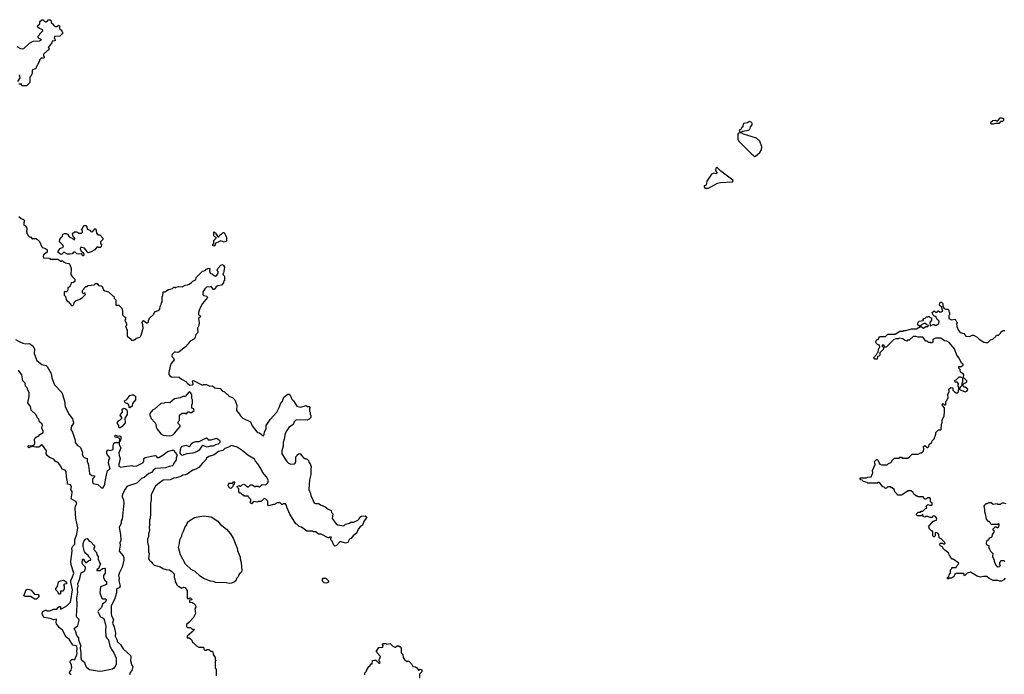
# Model space of a CAD drawing. Extents: x 1861455 to 2058065, y 200073 to 437907.
# Tile 305 of 574: x 1937215 to 1950180, y 298454 to 307070. Entities that reach past the tile are written whole.
import ezdxf

# ---------------------------------------------------------------- set-up
doc = ezdxf.new("R2010")
doc.units = 0

msp = doc.modelspace()

# ---------------------------------------------------------------- linework, layer by layer
at = {"layer": '0CON05XD'}
for points in [[(1937175, 306718), (1937225, 306691), (1937255, 306687), (1937270, 306690), (1937345, 306763), (1937375, 306780), (1937395, 306788), (1937475, 306793), (1937500, 306805), (1937490, 306815), (1937471, 306821), (1937458, 306838), (1937458, 306852), (1937480, 306875), (1937480, 306885), (1937520, 306925), (1937520, 306935), (1937474, 306954), (1937457, 306967), (1937450, 306975), (1937452, 306995), (1937478, 307015), (1937482, 307045), (1937505, 307070), (1937528, 307068), (1937535, 307050), (1937555, 307040), (1937565, 307040), (1937580, 307055), (1937585, 307070), (1937618, 307068), (1937630, 307055), (1937630, 307035), (1937660, 307005), (1937662, 306992), (1937675, 306990), (1937685, 306980), (1937705, 306980), (1937725, 307000), (1937738, 306988), (1937740, 306955), (1937768, 306928), (1937770, 306915), (1937780, 306905), (1937780, 306885), (1937764, 306876), (1937745, 306852), (1937672, 306848), (1937670, 306825), (1937677, 306817), (1937680, 306795), (1937675, 306790), (1937642, 306788), (1937640, 306765), (1937590, 306705), (1937600, 306695), (1937600, 306675), (1937570, 306655), (1937530, 306615), (1937530, 306595), (1937538, 306585), (1937535, 306570), (1937525, 306562), (1937498, 306562), (1937480, 306545), (1937470, 306515), (1937430, 306445), (1937428, 306422), (1937405, 306420), (1937380, 306405), (1937380, 306365), (1937367, 306333), (1937350, 306315), (1937350, 306305), (1937350, 306245), (1937305, 306200), (1937245, 306200), (1937235, 306230), (1937225, 306220), (1937202, 306222)], [(1937190, 306255), (1937220, 306305), (1937210, 306345)], [(1946715, 305590), (1946738, 305602), (1946806, 305614), (1946830, 305625), (1946838, 305662), (1946858, 305685), (1946860, 305705), (1946855, 305712), (1946845, 305722), (1946825, 305728), (1946797, 305713), (1946750, 305705), (1946740, 305695), (1946735, 305660), (1946720, 305645), (1946715, 305630), (1946690, 305615), (1946692, 305602), (1946705, 305590), (1946715, 305590)], [(1950013, 305693), (1950002, 305705), (1950008, 305725), (1950030, 305745), (1950065, 305748), (1950075, 305740), (1950095, 305740), (1950125, 305778), (1950145, 305778), (1950168, 305768), (1950170, 305745), (1950155, 305730), (1950132, 305728), (1950108, 305702), (1950065, 305702), (1950035, 305693), (1950013, 305693)], [(1946895, 305270), (1946905, 305272), (1946960, 305320), (1946981, 305355), (1946988, 305395), (1946960, 305470), (1946915, 305510), (1946745, 305562), (1946715, 305580), (1946682, 305578), (1946670, 305565), (1946670, 305495), (1946680, 305485), (1946680, 305475), (1946850, 305305), (1946895, 305270)], [(1946285, 304852), (1946405, 304917), (1946445, 304926), (1946596, 304934), (1946610, 304945), (1946605, 304956), (1946446, 305076), (1946395, 305128), (1946383, 305115), (1946378, 305085), (1946398, 305052), (1946385, 305042), (1946355, 305052), (1946325, 305036), (1946261, 304945), (1946255, 304892), (1946229, 304885), (1946226, 304875), (1946235, 304853), (1946285, 304852)], [(1937205, 304480), (1937232, 304452), (1937265, 304440), (1937280, 304425), (1937270, 304395), (1937270, 304365), (1937285, 304360), (1937310, 304325), (1937310, 304295), (1937300, 304285), (1937310, 304275), (1937310, 304255), (1937318, 304248), (1937322, 304232), (1937342, 304212), (1937355, 304210), (1937385, 304180), (1937392, 304188), (1937425, 304190), (1937450, 304175), (1937475, 304150), (1937505, 304080), (1937515, 304070), (1937555, 304060), (1937575, 304040), (1937578, 304012), (1937530, 303975), (1937522, 303955), (1937530, 303935), (1937605, 303930), (1937615, 303920), (1937715, 303920), (1937755, 303890), (1937765, 303890), (1937775, 303900), (1937795, 303880), (1937805, 303880), (1937815, 303870), (1937862, 303862), (1937875, 303850), (1937892, 303795), (1937890, 303715), (1937905, 303690), (1937940, 303655), (1937940, 303625), (1937925, 303610), (1937892, 303608), (1937890, 303585), (1937880, 303565), (1937865, 303550), (1937850, 303545), (1937847, 303513)], [(1938055, 303960), (1938042, 303962), (1938038, 303978), (1938025, 303990), (1937983, 303983), (1937965, 303990), (1937945, 304010), (1937925, 304010), (1937905, 303990), (1937875, 303982), (1937845, 303982), (1937795, 304010), (1937768, 303982), (1937755, 303980), (1937720, 304005), (1937720, 304025), (1937740, 304045), (1937745, 304060), (1937777, 304073), (1937790, 304085), (1937788, 304098), (1937740, 304145), (1937742, 304175), (1937755, 304200), (1937777, 304223), (1937784, 304246), (1937805, 304258), (1937827, 304257), (1937845, 304248), (1937865, 304212), (1937915, 304190), (1937937, 304173), (1937940, 304195), (1937920, 304215), (1937912, 304258), (1937935, 304280), (1937965, 304280), (1937995, 304260), (1938028, 304262), (1938040, 304275), (1938040, 304295), (1938030, 304305), (1938032, 304318), (1938048, 304332), (1938050, 304345), (1938065, 304360), (1938085, 304360), (1938100, 304345), (1938102, 304312), (1938138, 304298), (1938155, 304280), (1938178, 304282), (1938202, 304318), (1938218, 304318), (1938225, 304260), (1938245, 304240), (1938268, 304238), (1938310, 304195), (1938310, 304175), (1938280, 304145), (1938280, 304125), (1938290, 304115), (1938288, 304082), (1938275, 304070), (1938253, 304073), (1938245, 304080), (1938232, 304078), (1938205, 304040), (1938157, 304013), (1938115, 304000), (1938102, 304012), (1938100, 304025), (1938070, 304065), (1938035, 304072), (1938015, 304070), (1938012, 304055), (1938023, 304023), (1938050, 304005), (1938050, 303995), (1938060, 303985), (1938055, 303960)], [(1939775, 304090), (1939760, 304095), (1939760, 304115), (1939770, 304125), (1939770, 304165), (1939800, 304195), (1939800, 304205), (1939785, 304210), (1939770, 304225), (1939770, 304275), (1939775, 304280), (1939795, 304260), (1939825, 304210), (1939838, 304212), (1939840, 304225), (1939855, 304240), (1939870, 304245), (1939895, 304270), (1939905, 304270), (1939930, 304225), (1939932, 304212), (1939940, 304205), (1939940, 304155), (1939905, 304140), (1939865, 304158), (1939845, 304152), (1939790, 304125), (1939787, 304103), (1939775, 304090)], [(1937847, 303513), (1937835, 303490), (1937802, 303488), (1937800, 303445), (1937817, 303427), (1937828, 303388), (1937845, 303360), (1937855, 303360), (1937895, 303310), (1937915, 303310), (1937928, 303322), (1937930, 303345), (1937942, 303358), (1937955, 303370), (1938005, 303390), (1938040, 303415), (1938080, 303455), (1938075, 303470), (1938065, 303470), (1938055, 303460), (1938040, 303475), (1938040, 303505), (1938058, 303522), (1938062, 303538), (1938085, 303560), (1938105, 303560), (1938118, 303572), (1938195, 303580), (1938215, 303600), (1938235, 303600), (1938252, 303572), (1938287, 303567), (1938299, 303559), (1938320, 303515), (1938335, 303500), (1938385, 303490), (1938445, 303430), (1938455, 303430), (1938460, 303405), (1938480, 303385), (1938482, 303312), (1938522, 303312), (1938560, 303275), (1938570, 303235), (1938570, 303185), (1938595, 303160), (1938610, 303155), (1938610, 303125), (1938600, 303115), (1938620, 303065), (1938620, 303045), (1938612, 303038), (1938610, 303025), (1938618, 303018), (1938620, 302995), (1938630, 302985), (1938630, 302905), (1938678, 302868), (1938682, 302852), (1938715, 302850), (1938725, 302860), (1938738, 302862), (1938752, 302878), (1938795, 302890), (1938810, 302905), (1938840, 303005), (1938838, 303055), (1938828, 303085), (1938834, 303106), (1938845, 303112), (1938885, 303080), (1938898, 303082), (1938910, 303095), (1938910, 303115), (1938920, 303125), (1938920, 303135), (1938980, 303195), (1938980, 303205), (1939002, 303228), (1939038, 303242), (1939058, 303262), (1939063, 303297), (1939077, 303323), (1939080, 303345), (1939090, 303355), (1939090, 303425), (1939098, 303435), (1939102, 303488), (1939125, 303490), (1939175, 303520), (1939225, 303530), (1939245, 303550), (1939255, 303550), (1939265, 303540), (1939275, 303550), (1939305, 303558), (1939355, 303552), (1939365, 303560), (1939393, 303577), (1939425, 303580), (1939445, 303590), (1939479, 303611), (1939495, 303628), (1939530, 303645), (1939545, 303680), (1939622, 303758), (1939655, 303770), (1939672, 303788), (1939685, 303790), (1939695, 303800), (1939720, 303795), (1939712, 303765), (1939722, 303732), (1939755, 303722), (1939775, 303704), (1939795, 303696), (1939811, 303709), (1939827, 303735), (1939826, 303755), (1939814, 303775), (1939825, 303796), (1939865, 303837), (1939885, 303848), (1939900, 303835), (1939910, 303815), (1939900, 303735), (1939890, 303725), (1939892, 303712), (1939910, 303695), (1939910, 303635), (1939900, 303625), (1939900, 303605), (1939872, 303578), (1939825, 303568), (1939800, 303555), (1939775, 303520), (1939765, 303520), (1939735, 303560), (1939725, 303552), (1939675, 303550), (1939651, 303529), (1939626, 303485), (1939625, 303452), (1939640, 303440), (1939680, 303430), (1939686, 303415), (1939623, 303335), (1939585, 303270), (1939568, 303215), (1939570, 303185), (1939588, 303178), (1939600, 303165), (1939570, 303135), (1939580, 303085), (1939572, 303045), (1939558, 303012), (1939560, 302955), (1939533, 302927), (1939527, 302893), (1939515, 302870), (1939461, 302839), (1939435, 302802), (1939400, 302765), (1939315, 302698), (1939295, 302688), (1939266, 302696), (1939255, 302693), (1939224, 302665), (1939217, 302645), (1939220, 302635), (1939242, 302615), (1939250, 302595), (1939210, 302545), (1939195, 302510), (1939178, 302425), (1939178, 302398), (1939191, 302381), (1939215, 302370), (1939315, 302367), (1939345, 302338), (1939410, 302305), (1939420, 302285), (1939455, 302260), (1939488, 302262), (1939498, 302275), (1939490, 302315), (1939505, 302320), (1939615, 302262), (1939625, 302260), (1939635, 302270), (1939675, 302270), (1939718, 302248), (1939755, 302250), (1939783, 302223), (1939855, 302218), (1939880, 302185), (1939913, 302173), (1939937, 302147), (1939956, 302136), (1939965, 302120), (1940020, 302095), (1940048, 302065), (1940072, 301995), (1940068, 301925), (1940109, 301879), (1940122, 301855), (1940154, 301824), (1940255, 301778), (1940278, 301725), (1940336, 301646), (1940345, 301638), (1940371, 301631), (1940415, 301597), (1940425, 301592), (1940435, 301610), (1940437, 301645), (1940459, 301685), (1940460, 301730), (1940512, 301808), (1940602, 301905), (1940637, 301975), (1940648, 302015), (1940675, 302050), (1940695, 302100), (1940745, 302140), (1940765, 302140), (1940778, 302128), (1940800, 302075), (1940820, 302055), (1940865, 301982), (1940915, 301968), (1940985, 301990), (1941005, 301980), (1941025, 301980), (1941038, 301968), (1941030, 301955), (1941030, 301915), (1941040, 301905), (1941040, 301875), (1941047, 301867), (1941050, 301835), (1941028, 301812), (1941015, 301810), (1941005, 301800), (1940856, 301804), (1940828, 301775), (1940817, 301743), (1940757, 301703), (1940732, 301665), (1940712, 301625), (1940698, 301548), (1940682, 301505), (1940682, 301455), (1940668, 301395), (1940668, 301355), (1940732, 301255), (1940755, 301232), (1940785, 301218), (1940827, 301223), (1940840, 301235), (1940850, 301255), (1940850, 301315), (1940868, 301332), (1940872, 301348), (1940885, 301350), (1940895, 301360), (1940908, 301358), (1940955, 301300), (1940965, 301300), (1940975, 301290), (1940995, 301290), (1941018, 301268), (1941020, 301245), (1941040, 301225), (1941052, 301185), (1941048, 301155), (1941050, 301085), (1941032, 301015), (1941023, 300885), (1941043, 300835), (1941047, 300805), (1941072, 300762), (1941082, 300725), (1941095, 300708), (1941111, 300701), (1941145, 300703), (1941159, 300699), (1941175, 300683), (1941235, 300660), (1941275, 300628), (1941315, 300610), (1941322, 300585), (1941338, 300565), (1941328, 300505), (1941382, 300435), (1941405, 300420), (1941485, 300410), (1941505, 300428), (1941558, 300442), (1941573, 300457), (1941612, 300458), (1941667, 300483), (1941685, 300500), (1941695, 300522), (1941715, 300537), (1941765, 300540), (1941780, 300525), (1941780, 300515), (1941752, 300475), (1941730, 300415), (1941696, 300394), (1941673, 300365), (1941652, 300315), (1941604, 300276), (1941575, 300242), (1941557, 300233), (1941535, 300190), (1941505, 300180), (1941435, 300200), (1941385, 300150), (1941365, 300142), (1941353, 300153), (1941330, 300205), (1941310, 300225), (1941310, 300245), (1941320, 300255), (1941315, 300260), (1941295, 300260), (1941285, 300250), (1941275, 300250), (1941185, 300298), (1941148, 300298), (1941115, 300330), (1941085, 300330), (1941075, 300340), (1940995, 300340), (1940925, 300390), (1940895, 300400), (1940865, 300430), (1940850, 300435), (1940773, 300563), (1940733, 300653), (1940730, 300675), (1940715, 300700), (1940685, 300700), (1940675, 300690), (1940665, 300690), (1940635, 300720), (1940625, 300710), (1940605, 300710), (1940588, 300702), (1940575, 300690), (1940555, 300690), (1940493, 300673), (1940480, 300685), (1940480, 300735), (1940455, 300760), (1940435, 300768), (1940395, 300730), (1940355, 300728), (1940345, 300720), (1940295, 300730), (1940265, 300700), (1940250, 300715), (1940250, 300725), (1940260, 300735), (1940260, 300755), (1940232, 300782), (1940225, 300800), (1940175, 300800), (1940165, 300810), (1940152, 300812), (1940128, 300838), (1940115, 300840), (1940100, 300855), (1940100, 300895), (1940082, 300912), (1940080, 300925), (1940105, 300940), (1940115, 300930), (1940125, 300930), (1940145, 300950), (1940165, 300958), (1940185, 300950), (1940215, 300920), (1940228, 300922), (1940255, 300950), (1940277, 300947), (1940315, 300920), (1940325, 300930), (1940355, 300930), (1940365, 300920), (1940375, 300920), (1940408, 300952), (1940455, 300950), (1940482, 300975), (1940492, 301005), (1940463, 301055), (1940410, 301115), (1940392, 301165), (1940352, 301225), (1940319, 301259), (1940306, 301285), (1940220, 301340), (1940145, 301401), (1940078, 301445), (1940005, 301466), (1939966, 301444), (1939915, 301426), (1939889, 301401), (1939834, 301385), (1939776, 301344), (1939705, 301323), (1939675, 301298), (1939665, 301278), (1939622, 301235), (1939572, 301175), (1939535, 301152), (1939495, 301140), (1939421, 301089), (1939395, 301078), (1939364, 301076), (1939335, 301058), (1939275, 301038), (1939245, 301034), (1939195, 301013), (1939105, 301008), (1939054, 300976), (1939005, 300930), (1938948, 300822), (1938947, 300747), (1938938, 300705), (1938937, 300565), (1938932, 300508), (1938922, 300485), (1938922, 300435), (1938928, 300425), (1938918, 300395), (1938922, 300345), (1938910, 300305), (1938910, 300265), (1938898, 300235), (1938898, 300195), (1938910, 300135), (1938910, 300065), (1938918, 300045), (1938910, 299975), (1938922, 299955), (1938960, 299925), (1938960, 299915), (1938985, 299890), (1939067, 299867), (1939098, 299848), (1939143, 299833), (1939187, 299827), (1939218, 299808), (1939250, 299775), (1939250, 299725), (1939257, 299717), (1939263, 299673), (1939280, 299645), (1939280, 299635), (1939305, 299610), (1939315, 299610), (1939345, 299590), (1939375, 299600), (1939400, 299595), (1939400, 299585), (1939420, 299555), (1939422, 299452), (1939445, 299450), (1939455, 299460), (1939468, 299458), (1939478, 299448), (1939480, 299435), (1939452, 299428), (1939452, 299405), (1939485, 299400), (1939495, 299390), (1939505, 299390), (1939530, 299365), (1939532, 299338), (1939520, 299315), (1939530, 299255), (1939505, 299200), (1939445, 299140)], [(1948540, 302685), (1948540, 302655), (1948528, 302642), (1948512, 302638), (1948508, 302602), (1948475, 302600), (1948460, 302615), (1948460, 302625), (1948498, 302662), (1948505, 302680), (1948520, 302695), (1948525, 302730), (1948540, 302765), (1948538, 302788), (1948510, 302795), (1948495, 302810), (1948490, 302825), (1948492, 302848), (1948505, 302860), (1948518, 302862), (1948535, 302900), (1948615, 302900), (1948645, 302930), (1948745, 302930), (1948805, 302970), (1948845, 302970), (1948855, 302980), (1948885, 302980), (1948958, 303002), (1949025, 303000), (1949075, 303030), (1949085, 303030), (1949115, 303012), (1949145, 303030), (1949175, 303030), (1949180, 303035), (1949178, 303048), (1949162, 303052), (1949145, 303070), (1949125, 303070), (1949093, 303057), (1949075, 303040), (1949055, 303040), (1949040, 303055), (1949040, 303075), (1949055, 303100), (1949118, 303112), (1949110, 303125), (1949122, 303138), (1949138, 303142), (1949155, 303160), (1949175, 303160), (1949185, 303168), (1949202, 303152), (1949220, 303145), (1949220, 303115), (1949200, 303085), (1949202, 303042), (1949245, 303060), (1949255, 303060), (1949265, 303050), (1949285, 303050), (1949319, 303071), (1949322, 303095), (1949318, 303105), (1949294, 303124), (1949280, 303165), (1949255, 303170), (1949242, 303182), (1949230, 303215), (1949255, 303240), (1949275, 303220), (1949298, 303222), (1949305, 303240), (1949315, 303240), (1949335, 303222), (1949370, 303235), (1949351, 303291), (1949328, 303308), (1949330, 303345), (1949335, 303350), (1949355, 303350), (1949370, 303335), (1949370, 303295), (1949389, 303269), (1949408, 303258), (1949435, 303260), (1949450, 303245), (1949450, 303225), (1949460, 303215), (1949460, 303185), (1949450, 303175), (1949450, 303135), (1949485, 303120), (1949535, 303130), (1949552, 303092), (1949560, 303085), (1949560, 303075), (1949550, 303065), (1949553, 303033), (1949575, 302980), (1949600, 302955), (1949648, 302938), (1949673, 302903), (1949725, 302902), (1949755, 302918), (1949775, 302918), (1949823, 302893), (1949850, 302865), (1949910, 302825), (1949935, 302820), (1949965, 302820), (1950000, 302855), (1950030, 302865), (1950068, 302902), (1950075, 302920), (1950105, 302920), (1950135, 302950), (1950145, 302970), (1950155, 302970), (1950165, 302980), (1950185, 302980)], [(1950192, 299718), (1950173, 299697), (1950145, 299682), (1950115, 299682), (1950095, 299690), (1950035, 299690), (1949980, 299715), (1949952, 299742), (1949905, 299742), (1949865, 299733), (1949824, 299744), (1949735, 299800), (1949693, 299787), (1949655, 299750), (1949645, 299780), (1949545, 299780), (1949535, 299770), (1949522, 299768), (1949520, 299745), (1949508, 299732), (1949485, 299720), (1949455, 299720), (1949445, 299710), (1949432, 299712), (1949432, 299728), (1949448, 299742), (1949460, 299775), (1949470, 299785), (1949473, 299827), (1949490, 299845), (1949490, 299855), (1949495, 299860), (1949545, 299860), (1949555, 299880), (1949578, 299902), (1949580, 299915), (1949505, 299970), (1949495, 299970), (1949470, 299995), (1949468, 300008), (1949452, 300022), (1949448, 300048), (1949397, 300087), (1949370, 300115), (1949370, 300125), (1949358, 300138), (1949345, 300140), (1949335, 300150), (1949330, 300165), (1949335, 300180), (1949365, 300180), (1949375, 300170), (1949395, 300170), (1949400, 300185), (1949345, 300240), (1949335, 300240), (1949322, 300252), (1949320, 300295), (1949305, 300310), (1949275, 300320), (1949270, 300315), (1949270, 300275), (1949257, 300263), (1949250, 300265), (1949240, 300275), (1949238, 300338), (1949225, 300340), (1949190, 300375), (1949190, 300385), (1949180, 300395), (1949242, 300468), (1949255, 300470), (1949265, 300480), (1949288, 300482), (1949290, 300505), (1949275, 300530), (1949267, 300537), (1949245, 300538), (1949225, 300520), (1949205, 300520), (1949175, 300532), (1949145, 300530), (1949135, 300522), (1949112, 300532), (1949105, 300560), (1949085, 300540), (1949035, 300540), (1949022, 300552), (1949022, 300568), (1949045, 300590), (1949075, 300590), (1949085, 300600), (1949105, 300600), (1949142, 300638), (1949158, 300642), (1949150, 300665), (1949172, 300688), (1949195, 300680), (1949225, 300680), (1949230, 300685), (1949230, 300705), (1949210, 300725), (1949210, 300765), (1949198, 300778), (1949173, 300777), (1949145, 300760), (1949135, 300760), (1949112, 300792), (1949045, 300790), (1949035, 300800), (1949025, 300800), (1948990, 300825), (1948975, 300850), (1948955, 300868), (1948913, 300867), (1948825, 300812), (1948775, 300810), (1948770, 300825), (1948740, 300855), (1948730, 300885), (1948705, 300910), (1948695, 300910), (1948685, 300920), (1948645, 300920), (1948628, 300902), (1948615, 300900), (1948598, 300918), (1948582, 300922), (1948535, 300980), (1948515, 300980), (1948505, 300970), (1948385, 300970), (1948375, 300980), (1948325, 300990), (1948308, 301008), (1948292, 301012), (1948280, 301025), (1948280, 301035), (1948285, 301040), (1948335, 301038), (1948365, 301040), (1948385, 301050), (1948429, 301051), (1948450, 301105), (1948443, 301135), (1948478, 301215), (1948470, 301255), (1948495, 301280), (1948505, 301280), (1948518, 301268), (1948530, 301235), (1948542, 301222), (1948565, 301212), (1948625, 301210), (1948637, 301213), (1948655, 301230), (1948685, 301240), (1948700, 301255), (1948700, 301265), (1948735, 301300), (1948795, 301300), (1948805, 301310), (1948825, 301310), (1948835, 301300), (1948905, 301300), (1948925, 301310), (1948965, 301350), (1949045, 301352), (1949075, 301370), (1949095, 301370), (1949110, 301385), (1949120, 301415), (1949118, 301452), (1949133, 301467), (1949165, 301440), (1949175, 301440), (1949187, 301453), (1949192, 301478), (1949225, 301510), (1949230, 301525), (1949257, 301553), (1949280, 301615), (1949280, 301635), (1949315, 301670), (1949345, 301670), (1949350, 301675), (1949354, 301746), (1949362, 301765), (1949363, 301797), (1949388, 301855), (1949392, 301915), (1949392, 301962), (1949365, 301990), (1949362, 302005), (1949375, 302020), (1949392, 302002), (1949405, 302000), (1949410, 302005), (1949410, 302045), (1949420, 302055), (1949442, 302095), (1949438, 302135), (1949452, 302175), (1949450, 302205), (1949475, 302230), (1949500, 302225), (1949500, 302195), (1949525, 302170), (1949545, 302160), (1949565, 302160), (1949578, 302172), (1949580, 302235), (1949572, 302245), (1949572, 302268), (1949580, 302275), (1949558, 302298), (1949535, 302300), (1949530, 302325), (1949548, 302332), (1949585, 302370), (1949605, 302370), (1949630, 302355), (1949630, 302295), (1949620, 302285), (1949620, 302255), (1949600, 302235), (1949600, 302225), (1949590, 302215), (1949592, 302202), (1949665, 302172), (1949685, 302182), (1949696, 302194), (1949698, 302205), (1949665, 302232), (1949650, 302235), (1949630, 302255), (1949640, 302265), (1949642, 302278), (1949676, 302294), (1949688, 302305), (1949688, 302315), (1949642, 302362), (1949647, 302397), (1949639, 302409), (1949602, 302432), (1949600, 302465), (1949580, 302485), (1949580, 302495), (1949592, 302508), (1949605, 302500), (1949615, 302510), (1949628, 302512), (1949640, 302525), (1949640, 302535), (1949615, 302550), (1949587, 302617), (1949553, 302653), (1949525, 302740), (1949453, 302823), (1949425, 302838), (1949392, 302842), (1949345, 302880), (1949275, 302880), (1949255, 302870), (1949240, 302855), (1949240, 302825), (1949215, 302812), (1949205, 302820), (1949182, 302822), (1949165, 302840), (1949145, 302840), (1949105, 302890), (1949045, 302892), (1949015, 302902), (1948978, 302902), (1948928, 302852), (1948905, 302850), (1948895, 302840), (1948865, 302850), (1948845, 302870), (1948795, 302880), (1948785, 302870), (1948755, 302870), (1948725, 302860), (1948625, 302760), (1948602, 302762), (1948598, 302788), (1948572, 302788), (1948572, 302772), (1948590, 302755), (1948590, 302735), (1948540, 302685)], [(1937160, 302860), (1937215, 302828), (1937255, 302814), (1937295, 302804), (1937345, 302806), (1937392, 302775), (1937409, 302735), (1937404, 302675), (1937442, 302585), (1937505, 302531), (1937565, 302517), (1937577, 302507), (1937628, 302415), (1937639, 302355), (1937672, 302262), (1937770, 302165), (1937804, 302055), (1937814, 301975), (1937868, 301875), (1937912, 301815), (1937922, 301758), (1937895, 301722), (1937886, 301676), (1937910, 301640), (1937944, 301535), (1937946, 301505), (1937975, 301466), (1938005, 301450), (1938015, 301438), (1938040, 301375), (1938039, 301345), (1938055, 301318), (1938065, 301309), (1938102, 301295), (1938102, 301255), (1938118, 301225), (1938119, 301201), (1938135, 301096), (1938165, 301072), (1938200, 301065), (1938200, 301055), (1938179, 301031), (1938174, 301016), (1938175, 300983), (1938183, 300965), (1938245, 300954), (1938290, 300910), (1938315, 300910), (1938335, 300955), (1938343, 301015), (1938372, 301135), (1938383, 301147), (1938408, 301155), (1938382, 301232), (1938388, 301272), (1938401, 301305), (1938362, 301355), (1938363, 301387), (1938375, 301410), (1938405, 301401), (1938446, 301414), (1938447, 301463), (1938456, 301495), (1938467, 301503), (1938516, 301506), (1938523, 301503), (1938525, 301475), (1938545, 301435), (1938522, 301368), (1938526, 301335), (1938539, 301295), (1938519, 301215), (1938520, 301195), (1938545, 301179), (1938595, 301191), (1938691, 301201), (1938715, 301195), (1938755, 301199), (1938835, 301238), (1938848, 301255), (1938851, 301295), (1938865, 301308), (1938995, 301332), (1939008, 301328), (1939027, 301307), (1939045, 301306), (1939113, 301347), (1939161, 301385), (1939226, 301406), (1939246, 301406), (1939260, 301375), (1939285, 301345), (1939288, 301332), (1939276, 301304), (1939275, 301275), (1939245, 301235), (1939236, 301205), (1939225, 301196), (1939185, 301191), (1939135, 301172), (1939005, 301162), (1938972, 301138), (1938951, 301109), (1938914, 301096), (1938855, 301046), (1938820, 301030), (1938755, 300971), (1938635, 300932), (1938625, 300925), (1938605, 300890), (1938573, 300835), (1938564, 300805), (1938565, 300785), (1938581, 300755), (1938588, 300705), (1938566, 300495), (1938553, 300475), (1938549, 300445), (1938526, 300385), (1938543, 300293), (1938548, 300215), (1938534, 300186), (1938537, 300155), (1938523, 300075), (1938577, 300015), (1938587, 299985), (1938586, 299956), (1938566, 299865), (1938527, 299795), (1938516, 299755), (1938523, 299715), (1938520, 299685), (1938536, 299615), (1938526, 299594), (1938495, 299577), (1938489, 299565), (1938489, 299525), (1938463, 299437), (1938419, 299355), (1938418, 299255), (1938422, 299225), (1938450, 299175), (1938438, 299125), (1938459, 299079), (1938478, 298995), (1938470, 298955), (1938498, 298905), (1938500, 298885), (1938540, 298845), (1938575, 298788), (1938677, 298695), (1938680, 298675), (1938672, 298632), (1938690, 298575), (1938703, 298555), (1938690, 298505), (1938670, 298480), (1938660, 298445)], [(1937891, 298445), (1937872, 298475), (1937874, 298486), (1937892, 298508), (1937900, 298545), (1937897, 298575), (1937880, 298615), (1937884, 298635), (1937905, 298652), (1937935, 298643), (1937942, 298648), (1937949, 298675), (1937968, 298705), (1937973, 298733), (1937967, 298755), (1937972, 298795), (1937968, 298818), (1937955, 298828), (1937915, 298836), (1937865, 298917), (1937825, 298942), (1937780, 299035), (1937735, 299068), (1937699, 299119), (1937694, 299136), (1937698, 299178), (1937665, 299173), (1937615, 299190), (1937535, 299200), (1937513, 299235), (1937510, 299255), (1937521, 299279), (1937555, 299298), (1937565, 299300), (1937575, 299290), (1937605, 299288), (1937665, 299312), (1937708, 299312), (1937710, 299325), (1937735, 299348), (1937750, 299345), (1937750, 299310), (1937765, 299320), (1937775, 299318), (1937835, 299357), (1937882, 299405), (1937890, 299425), (1937911, 299565), (1937888, 299668), (1937888, 299695), (1937905, 299722), (1937926, 299785), (1937894, 299894), (1937889, 299945), (1937906, 300075), (1937903, 300115), (1937915, 300140), (1937940, 300165), (1937939, 300225), (1937965, 300298), (1937979, 300381), (1937955, 300505), (1937945, 300635), (1937949, 300665), (1937965, 300705), (1937955, 300727), (1937893, 300765), (1937907, 300843), (1937905, 300862), (1937888, 300885), (1937898, 300928), (1937885, 300947), (1937846, 300956), (1937846, 300986), (1937832, 301052), (1937828, 301125), (1937815, 301141), (1937773, 301153), (1937759, 301185), (1937721, 301241), (1937684, 301254), (1937665, 301285), (1937609, 301309), (1937575, 301335), (1937565, 301355), (1937566, 301396), (1937515, 301470), (1937505, 301474), (1937465, 301445), (1937427, 301443), (1937375, 301453), (1937335, 301435), (1937321, 301445), (1937335, 301466), (1937375, 301462), (1937405, 301474), (1937412, 301498), (1937411, 301545), (1937417, 301565), (1937435, 301580), (1937463, 301587), (1937480, 301610), (1937522, 301635), (1937525, 301655), (1937505, 301695), (1937514, 301735), (1937511, 301745), (1937474, 301775), (1937465, 301812), (1937445, 301835), (1937442, 301855), (1937429, 301875), (1937365, 301929), (1937355, 301977), (1937320, 302025), (1937338, 302112), (1937338, 302165), (1937320, 302195), (1937311, 302225), (1937292, 302245), (1937287, 302287), (1937256, 302316), (1937241, 302395), (1937198, 302458)], [(1938665, 301961), (1938658, 301965), (1938650, 302000), (1938630, 302020), (1938605, 302026), (1938598, 302035), (1938595, 302055), (1938627, 302073), (1938665, 302122), (1938695, 302134), (1938715, 302134), (1938740, 302115), (1938738, 302065), (1938702, 302018), (1938697, 301985), (1938665, 301961)], [(1939185, 301594), (1939215, 301599), (1939246, 301614), (1939274, 301656), (1939328, 301715), (1939328, 301728), (1939300, 301755), (1939300, 301775), (1939320, 301795), (1939320, 301865), (1939355, 301890), (1939395, 301890), (1939405, 301880), (1939435, 301910), (1939445, 301910), (1939455, 301900), (1939475, 301900), (1939510, 301925), (1939508, 301948), (1939492, 301952), (1939480, 301965), (1939480, 302005), (1939490, 302015), (1939490, 302065), (1939480, 302085), (1939480, 302135), (1939470, 302145), (1939468, 302158), (1939455, 302170), (1939442, 302168), (1939395, 302110), (1939365, 302110), (1939327, 302093), (1939255, 302082), (1939192, 302028), (1939135, 302032), (1939117, 302023), (1939075, 302018), (1938990, 301945), (1938970, 301935), (1938940, 301905), (1938930, 301885), (1938930, 301855), (1938937, 301847), (1938940, 301825), (1938998, 301765), (1939008, 301745), (1939012, 301705), (1939025, 301680), (1939071, 301621), (1939105, 301603), (1939185, 301594)], [(1938535, 301694), (1938525, 301700), (1938518, 301728), (1938498, 301765), (1938515, 301789), (1938535, 301798), (1938558, 301825), (1938561, 301835), (1938539, 301865), (1938541, 301875), (1938567, 301903), (1938566, 301945), (1938585, 301956), (1938602, 301952), (1938626, 301936), (1938631, 301905), (1938628, 301875), (1938597, 301825), (1938604, 301765), (1938562, 301715), (1938535, 301694)], [(1938535, 301514), (1938530, 301515), (1938532, 301545), (1938523, 301563), (1938471, 301575), (1938469, 301591), (1938475, 301602), (1938505, 301590), (1938530, 301595), (1938546, 301585), (1938545, 301550), (1938535, 301514)], [(1939355, 301336), (1939335, 301352), (1939329, 301365), (1939332, 301415), (1939343, 301445), (1939355, 301459), (1939405, 301469), (1939446, 301454), (1939458, 301462), (1939475, 301492), (1939495, 301504), (1939535, 301517), (1939580, 301520), (1939675, 301568), (1939690, 301555), (1939695, 301540), (1939735, 301542), (1939805, 301562), (1939846, 301536), (1939852, 301525), (1939849, 301505), (1939830, 301485), (1939795, 301476), (1939761, 301455), (1939723, 301457), (1939685, 301444), (1939625, 301466), (1939612, 301458), (1939577, 301405), (1939555, 301387), (1939495, 301365), (1939414, 301356), (1939375, 301343), (1939355, 301336)], [(1939995, 300900), (1939982, 300902), (1939970, 300915), (1939970, 300925), (1939960, 300935), (1939963, 300957), (1939975, 300970), (1940015, 300970), (1940032, 300988), (1940048, 300988), (1940040, 300975), (1940038, 300952), (1940022, 300938), (1940020, 300925), (1939995, 300900)], [(1950205, 300700), (1950175, 300708), (1950153, 300707), (1950125, 300690), (1950095, 300690), (1950085, 300700), (1950035, 300690), (1950005, 300710), (1949975, 300710), (1949952, 300698), (1949935, 300700), (1949918, 300682), (1949912, 300665), (1949920, 300625), (1949918, 300595), (1949930, 300565), (1949940, 300495), (1949965, 300470), (1949975, 300470), (1949990, 300455), (1949992, 300442), (1950015, 300420), (1950025, 300430), (1950095, 300430), (1950105, 300440), (1950110, 300435), (1950110, 300405), (1950100, 300395), (1950098, 300382), (1950085, 300380), (1950075, 300390), (1950055, 300390), (1950030, 300365), (1950030, 300355), (1950040, 300345), (1950040, 300325), (1950020, 300295), (1950017, 300263), (1950007, 300253), (1949982, 300248), (1949970, 300225), (1949945, 300200), (1949940, 300185), (1949943, 300163), (1949975, 300150), (1949978, 300115), (1949985, 300100), (1950000, 300075), (1950030, 300045), (1950024, 300004), (1950048, 299955), (1950048, 299935), (1950074, 299884), (1950095, 299870), (1950118, 299872), (1950130, 299885), (1950120, 299895), (1950120, 299925), (1950145, 299950), (1950175, 299950), (1950187, 299937)], [(1939975, 299648), (1939935, 299660), (1939795, 299663), (1939765, 299677), (1939725, 299678), (1939636, 299716), (1939592, 299745), (1939525, 299808), (1939472, 299835), (1939397, 299905), (1939330, 300025), (1939307, 300123), (1939320, 300175), (1939323, 300225), (1939348, 300275), (1939353, 300305), (1939378, 300345), (1939394, 300396), (1939415, 300420), (1939422, 300445), (1939438, 300465), (1939460, 300485), (1939515, 300517), (1939635, 300540), (1939735, 300527), (1939825, 300468), (1939855, 300432), (1939938, 300365), (1939990, 300305), (1940027, 300245), (1940080, 300115), (1940084, 300084), (1940118, 299995), (1940118, 299975), (1940132, 299925), (1940138, 299815), (1940130, 299795), (1940105, 299770), (1940095, 299750), (1940088, 299732), (1940070, 299715), (1940060, 299685), (1940045, 299670), (1940005, 299652), (1939975, 299648)], [(1938265, 298492), (1938133, 298513), (1938095, 298544), (1938073, 298603), (1938033, 298635), (1938022, 298665), (1938025, 298745), (1938014, 298795), (1938020, 298835), (1937995, 298902), (1937993, 298935), (1937967, 298965), (1937952, 299015), (1937933, 299055), (1937979, 299095), (1937996, 299165), (1937995, 299178), (1937967, 299205), (1937964, 299214), (1937971, 299375), (1937966, 299455), (1937980, 299535), (1937975, 299575), (1937983, 299615), (1937980, 299645), (1938007, 299713), (1938025, 299788), (1938068, 299812), (1938082, 299845), (1938080, 299865), (1938045, 299900), (1938038, 299915), (1938042, 299965), (1938045, 299970), (1938058, 299968), (1938060, 299955), (1938080, 299925), (1938085, 299920), (1938125, 299950), (1938150, 299955), (1938148, 299978), (1938120, 300005), (1938120, 300015), (1938084, 300044), (1938067, 300065), (1938050, 300135), (1938049, 300175), (1938065, 300212), (1938085, 300237), (1938105, 300240), (1938135, 300200), (1938145, 300200), (1938192, 300155), (1938202, 300135), (1938192, 300115), (1938192, 300095), (1938227, 300057), (1938230, 300025), (1938250, 300005), (1938248, 299968), (1938270, 299915), (1938280, 299905), (1938260, 299875), (1938258, 299852), (1938232, 299828), (1938232, 299822), (1938275, 299820), (1938303, 299847), (1938335, 299850), (1938340, 299845), (1938340, 299785), (1938320, 299755), (1938320, 299725), (1938334, 299694), (1938357, 299677), (1938356, 299634), (1938280, 299605), (1938272, 299525), (1938278, 299498), (1938297, 299457), (1938308, 299448), (1938345, 299448), (1938356, 299435), (1938339, 299405), (1938304, 299376), (1938291, 299335), (1938254, 299295), (1938245, 299275), (1938279, 299209), (1938316, 299195), (1938325, 299177), (1938347, 299083), (1938344, 299036), (1938351, 298951), (1938361, 298931), (1938385, 298906), (1938402, 298825), (1938428, 298778), (1938456, 298735), (1938486, 298665), (1938484, 298586), (1938478, 298565), (1938454, 298535), (1938435, 298522), (1938305, 298494), (1938265, 298492)], [(1937745, 299510), (1937735, 299510), (1937720, 299525), (1937718, 299538), (1937690, 299565), (1937692, 299585), (1937712, 299608), (1937725, 299670), (1937754, 299686), (1937792, 299692), (1937810, 299685), (1937830, 299665), (1937830, 299645), (1937805, 299640), (1937792, 299628), (1937800, 299615), (1937802, 299578), (1937785, 299550), (1937752, 299548), (1937750, 299515), (1937745, 299510)], [(1941255, 299652), (1941225, 299660), (1941202, 299682), (1941200, 299705), (1941212, 299718), (1941245, 299720), (1941280, 299685), (1941280, 299665), (1941255, 299652)], [(1937415, 299441), (1937355, 299478), (1937287, 299477), (1937270, 299485), (1937302, 299568), (1937316, 299576), (1937345, 299571), (1937365, 299561), (1937409, 299509), (1937456, 299505), (1937465, 299492), (1937466, 299475), (1937435, 299442), (1937415, 299441)], [(1939445, 299140), (1939412, 299108), (1939410, 299085), (1939425, 299070), (1939465, 299070), (1939485, 299050), (1939505, 299050), (1939510, 299035), (1939420, 298955), (1939420, 298935), (1939445, 298932), (1939463, 298923), (1939480, 298905), (1939492, 298872), (1939505, 298870), (1939545, 298830), (1939573, 298813), (1939635, 298810), (1939640, 298785), (1939653, 298773), (1939675, 298770), (1939685, 298780), (1939705, 298780), (1939725, 298760), (1939747, 298757), (1939758, 298748), (1939763, 298713), (1939790, 298675), (1939790, 298645), (1939800, 298635), (1939790, 298625), (1939790, 298535), (1939800, 298525), (1939800, 298435)], [(1941758, 298448), (1941758, 298472), (1941780, 298495), (1941780, 298505), (1941814, 298556), (1941826, 298564), (1941845, 298590), (1941858, 298592), (1941860, 298635), (1941885, 298642), (1941905, 298640), (1941945, 298600), (1941958, 298602), (1941960, 298615), (1941950, 298625), (1941950, 298655), (1941958, 298662), (1941967, 298687), (1941920, 298735), (1941920, 298745), (1941910, 298755), (1941942, 298808), (1941998, 298812), (1942000, 298835), (1941990, 298845), (1941995, 298860), (1942035, 298860), (1942045, 298850), (1942095, 298860), (1942130, 298825), (1942155, 298810), (1942165, 298810), (1942185, 298830), (1942207, 298827), (1942226, 298816), (1942237, 298797), (1942240, 298735), (1942260, 298715), (1942263, 298675), (1942281, 298651), (1942313, 298623), (1942325, 298630), (1942340, 298625), (1942375, 298590), (1942390, 298555), (1942425, 298552), (1942440, 298545), (1942465, 298510), (1942475, 298510), (1942485, 298520), (1942510, 298515), (1942510, 298485), (1942480, 298455), (1942480, 298405)]]:
    msp.add_lwpolyline(points, dxfattribs=at)

doc.saveas('drawing.dxf')
